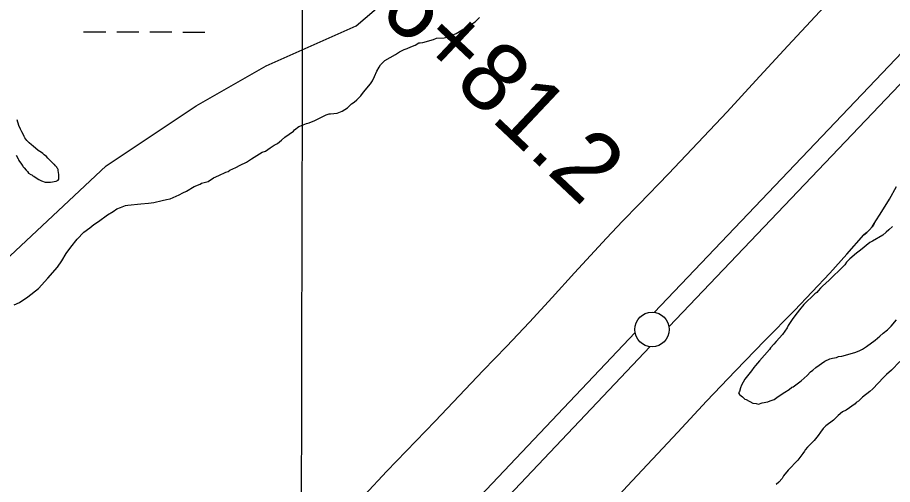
# Model space of a CAD drawing. Extents: x 3177385 to 3215275, y 903885 to 929304.
# Drawn here: x 3202119 to 3203388, y 926224 to 926901 of the extents above; entities that cross this region are included whole.
import ezdxf

# ---------------------------------------------------------------- set-up
doc = ezdxf.new("R2010")
doc.units = 0
for name, color, linetype in [('V-GRID-MAJR', 7, 'Continuous'), ('V-LEVE-TOET', 7, 'Continuous'), ('V-ROAD-CNTR', 7, 'Continuous'), ('V-SITE-VEGE', 7, 'Continuous'), ('V-SURV-IDEN', 7, 'Continuous'), ('V-SURV-LINE', 7, 'Continuous'), ('V-TOPO-SHOR', 7, 'Continuous'), ('V-WETL-SWMP', 7, 'Continuous')]:
    doc.layers.add(name, color=color, linetype=linetype)

msp = doc.modelspace()

# ---------------------------------------------------------------- linework, layer by layer
at = {"layer": 'V-GRID-MAJR'}
msp.add_spline([(3202493.934, 909288.471), (3202507.1550000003, 915348.316), (3202520.382, 921411.246), (3202533.61, 927474.224), (3202533.617, 927477.26)], degree=3, dxfattribs=at)
at = {"layer": 'V-LEVE-TOET'}
for points in [[(3203426.024000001, 927059.1049999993), (3203376.305000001, 927008.2059999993), (3203329.1440000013, 926959.1339999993), (3203282.363000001, 926909.6929999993), (3203235.968000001, 926859.8939999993), (3203189.962000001, 926809.7369999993), (3203148.047000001, 926764.2529999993), (3203105.7150000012, 926719.1489999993), (3203062.975000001, 926674.4369999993), (3203019.832000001, 926630.1169999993), (3202996.346000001, 926605.5489999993), (3202973.001000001, 926580.8419999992), (3202949.799000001, 926556.0019999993), (3202926.742000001, 926531.0279999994), (3202894.423000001, 926494.7929999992), (3202861.549000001, 926459.0549999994), (3202828.125000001, 926423.8279999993), (3202794.171000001, 926389.1199999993), (3202724.543000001, 926315.8039999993), (3202654.424000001, 926242.9549999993), (3202622.119000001, 926208.1859999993)], [(3203160.479000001, 926388.7229999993), (3203202.919000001, 926432.6829999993), (3203245.669000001, 926476.3389999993), (3203271.478000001, 926503.1529999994), (3203296.910000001, 926530.3299999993), (3203321.957000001, 926557.8609999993), (3203346.611000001, 926585.7409999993), (3203350.828000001, 926589.3719999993), (3203354.746000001, 926593.3489999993), (3203358.326000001, 926597.6309999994), (3203361.535000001, 926602.1799999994), (3203372.744000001, 926619.8769999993), (3203383.533000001, 926637.8399999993), (3203393.891000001, 926656.0479999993)], [(3202376.781000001, 925527.3809999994), (3202449.350000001, 925607.1759999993), (3202484.395000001, 925647.1789999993), (3202519.934000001, 925686.7509999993), (3202555.958000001, 925725.8779999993), (3202592.464000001, 925764.5539999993), (3202614.697000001, 925791.0939999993), (3202637.184000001, 925817.4229999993), (3202659.925000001, 925843.5409999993), (3202682.914000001, 925869.4419999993), (3202706.150000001, 925895.1219999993), (3202729.629000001, 925920.5789999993), (3202753.347000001, 925945.8059999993), (3202777.302000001, 925970.8039999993), (3202816.347000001, 926012.9379999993), (3202854.976000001, 926055.4559999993), (3202893.182000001, 926098.3579999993), (3202930.957000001, 926141.6339999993), (3202966.945000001, 926181.5739999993), (3203003.205000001, 926221.2679999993), (3203039.739000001, 926260.7149999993), (3203076.537000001, 926299.9069999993), (3203118.349000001, 926344.4639999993), (3203160.479000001, 926388.7229999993)]]:
    msp.add_lwpolyline(points, dxfattribs=at)
at = {"layer": 'V-ROAD-CNTR'}
msp.add_lwpolyline([(3203361.535000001, 926602.1799999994), (3203358.326000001, 926597.6309999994), (3203354.746000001, 926593.3489999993), (3203350.828000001, 926589.3719999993), (3203346.611000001, 926585.7409999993)], dxfattribs=at)
at = {"layer": 'V-SITE-VEGE'}
for p, q in [((3202782.555, 926894.6859999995), (3202789.0230000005, 926901.0879999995)), ((3202754.803, 926878.0989999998), (3202763.836, 926883.1999999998)), ((3202763.836, 926883.1999999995), (3202782.555, 926894.6859999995)), ((3202721.9450000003, 926869.2599999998), (3202726.4560000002, 926871.1659999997)), ((3202726.4560000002, 926871.1659999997), (3202737.399, 926871.7539999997)), ((3202737.399, 926871.7539999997), (3202745.773, 926873.6399999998)), ((3202745.773, 926873.6399999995), (3202748.999, 926875.5569999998)), ((3202748.999, 926875.5569999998), (3202754.803, 926878.0989999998)), ((3202683.913, 926855.9439999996), (3202689.074, 926858.4889999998)), ((3202689.074, 926858.4889999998), (3202695.521, 926861.0309999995)), ((3202695.521, 926861.0309999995), (3202700.684, 926864.2219999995)), ((3202700.684, 926864.2219999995), (3202702.616, 926864.2109999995)), ((3202702.616, 926864.2109999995), (3202706.478, 926864.8359999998)), ((3202706.478, 926864.8359999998), (3202721.9450000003, 926869.2599999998)), ((3202651.6550000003, 926838.7359999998), (3202667.142, 926847.6629999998)), ((3202667.142, 926847.6629999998), (3202672.952, 926851.4949999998)), ((3202672.952, 926851.4949999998), (3202679.406, 926854.6799999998)), ((3202679.406, 926854.6799999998), (3202683.913, 926855.9439999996)), ((3202643.242, 926829.1269999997), (3202645.188, 926832.3339999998)), ((3202645.188, 926832.3339999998), (3202651.6550000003, 926838.7359999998)), ((3202636.737, 926815.6489999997), (3202639.994, 926823.3539999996)), ((3202639.994, 926823.3539999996), (3202643.2420000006, 926829.1269999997)), ((3202630.89, 926804.7409999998), (3202633.487, 926809.2309999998)), ((3202633.487, 926809.2309999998), (3202636.737, 926815.6489999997)), ((3202620.534, 926792.5679999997), (3202630.89, 926804.7409999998)), ((3202606.949, 926778.4819999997), (3202610.826, 926781.6789999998)), ((3202610.826, 926781.6789999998), (3202616.647, 926787.4419999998)), ((3202616.647, 926787.4419999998), (3202620.534, 926792.5679999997)), ((3202589.509, 926765.0609999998), (3202597.256, 926770.1709999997)), ((3202597.256, 926770.1709999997), (3202603.077, 926775.9299999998)), ((3202603.077, 926775.9299999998), (3202606.9490000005, 926778.4819999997)), ((3202550.1890000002, 926751.7519999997), (3202560.5130000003, 926756.8449999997)), ((3202560.5130000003, 926756.8449999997), (3202566.319, 926760.0319999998)), ((3202566.319, 926760.0319999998), (3202570.8310000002, 926761.2949999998)), ((3202570.8310000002, 926761.2949999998), (3202572.7600000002, 926761.2869999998)), ((3202572.7600000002, 926761.2869999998), (3202582.418, 926762.5239999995)), ((3202582.418, 926762.5239999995), (3202589.509, 926765.0609999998)), ((3202526.983, 926742.8609999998), (3202528.271, 926743.4979999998)), ((3202528.271, 926743.4979999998), (3202537.944, 926747.3089999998)), ((3202537.944, 926747.3089999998), (3202541.813, 926748.5749999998)), ((3202541.813, 926748.5749999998), (3202550.1890000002, 926751.7519999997)), ((3202506.3170000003, 926727.5279999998), (3202519.2290000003, 926736.4669999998)), ((3202519.2290000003, 926736.4669999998), (3202520.526, 926738.3899999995)), ((3202520.526, 926738.3899999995), (3202526.983, 926742.8609999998)), ((3202490.815, 926716.0219999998), (3202495.974, 926718.5719999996)), ((3202495.974, 926718.5719999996), (3202501.789, 926723.0449999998)), ((3202501.789, 926723.0449999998), (3202506.3170000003, 926727.5279999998)), ((3202469.4790000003, 926703.5849999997), (3202473.389, 926705.8189999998)), ((3202473.389, 926705.8189999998), (3202478.544, 926707.0779999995)), ((3202478.544, 926707.0779999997), (3202485.005, 926712.1919999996)), ((3202485.005, 926712.1919999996), (3202490.815, 926716.0219999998)), ((3202451.0470000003, 926691.3049999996), (3202458.31, 926696.3289999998)), ((3202458.31, 926696.3289999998), (3202469.4790000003, 926703.5849999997)), ((3202424.237, 926677.9089999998), (3202426.471, 926679.5839999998)), ((3202426.471, 926679.5839999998), (3202435.409, 926683.4919999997)), ((3202435.409, 926683.4919999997), (3202441.553, 926686.8399999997)), ((3202441.553, 926686.8399999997), (3202451.0470000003, 926691.3049999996)), ((3202395.1920000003, 926663.3989999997), (3202403.014, 926668.4199999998)), ((3202403.014, 926668.4199999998), (3202410.833, 926671.7709999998)), ((3202410.833, 926671.7709999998), (3202420.886, 926676.7929999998)), ((3202420.886, 926676.7929999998), (3202424.237, 926677.9089999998)), ((3202363.915, 926649.4459999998), (3202375.083, 926656.1449999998)), ((3202375.083, 926656.1449999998), (3202383.465, 926659.4909999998)), ((3202383.465, 926659.4909999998), (3202385.698, 926660.6069999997)), ((3202385.698, 926660.6069999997), (3202395.1920000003, 926663.3989999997)), ((3202339.898, 926638.2819999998), (3202353.302, 926643.8649999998)), ((3202353.302, 926643.8649999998), (3202358.33, 926646.6539999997)), ((3202358.33, 926646.6539999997), (3202363.915, 926649.4459999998)), ((3202275.114, 926628.2509999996), (3202278.464, 926628.8059999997)), ((3202278.464, 926628.8059999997), (3202297.454, 926631.0359999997)), ((3202297.454, 926631.0359999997), (3202308.6210000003, 926631.5909999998)), ((3202308.6210000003, 926631.5909999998), (3202316.441, 926632.7049999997)), ((3202316.441, 926632.7049999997), (3202328.7290000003, 926635.495)), ((3202328.7290000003, 926635.4949999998), (3202334.873, 926637.1679999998)), ((3202334.873, 926637.1679999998), (3202339.898, 926638.2819999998)), ((3202249.4220000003, 926614.8549999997), (3202257.239, 926619.8789999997)), ((3202257.239, 926619.8789999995), (3202262.826, 926623.7859999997)), ((3202262.826, 926623.7859999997), (3202267.8540000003, 926625.4599999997)), ((3202267.8540000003, 926625.4599999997), (3202275.114, 926628.251)), ((3202229.312, 926600.8999999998), (3202236.0160000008, 926605.3649999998)), ((3202236.0160000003, 926605.3649999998), (3202249.4220000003, 926614.8549999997)), ((3202214.788, 926589.7339999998), (3202223.7260000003, 926595.8739999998)), ((3202223.7260000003, 926595.8739999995), (3202229.312, 926600.8999999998)), ((3203382.832, 926593.0929999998), (3203378.955, 926589.8959999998)), ((3203388.007, 926598.2149999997), (3203382.832, 926593.0929999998)), ((3202195.795, 926567.9599999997), (3202205.291, 926579.6849999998)), ((3202205.291, 926579.6849999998), (3202214.788, 926589.7339999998)), ((3203373.786, 926585.4169999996), (3203358.9420000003, 926576.4879999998)), ((3203378.955, 926589.8959999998), (3203373.786, 926585.4169999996)), ((3202189.09, 926559.0269999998), (3202195.795, 926567.9599999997)), ((3203355.071, 926574.5749999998), (3203341.503, 926563.7079999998)), ((3203358.9420000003, 926576.4879999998), (3203355.071, 926574.5749999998)), ((3202182.944, 926548.4179999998), (3202189.09, 926559.0269999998)), ((3203335.6890000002, 926559.2329999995), (3203325.9960000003, 926550.9179999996)), ((3203341.503, 926563.7079999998), (3203335.6890000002, 926559.2329999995)), ((3202176.798, 926538.9249999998), (3202182.944, 926548.4179999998)), ((3203316.936, 926540.6719999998), (3203296.241, 926520.1859999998)), ((3203318.877, 926542.5909999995), (3203316.9360000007, 926540.6719999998)), ((3203321.472, 926546.4369999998), (3203318.877, 926542.5909999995)), ((3203325.9960000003, 926550.9179999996), (3203321.472, 926546.4369999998)), ((3202162.832, 926523.2929999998), (3202176.798, 926538.9249999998)), ((3202148.867, 926508.2179999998), (3202162.832, 926523.2929999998)), ((3203296.241, 926520.1859999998), (3203286.5430000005, 926511.2279999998)), ((3202133.784, 926495.9359999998), (3202148.8670000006, 926508.2179999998)), ((3203278.134, 926502.2639999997), (3203275.5500000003, 926500.3469999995)), ((3203280.078, 926504.8279999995), (3203278.1340000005, 926502.2639999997)), ((3203283.3140000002, 926508.6739999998), (3203280.078, 926504.8279999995)), ((3203286.543, 926511.2279999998), (3203283.3140000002, 926508.6739999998)), ((3202121.4960000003, 926487.5619999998), (3202133.784, 926495.9359999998)), ((3203275.5500000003, 926500.3469999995), (3203259.387, 926484.9869999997)), ((3202113.676, 926484.2129999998), (3202121.4960000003, 926487.5619999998)), ((3203252.911, 926477.2989999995), (3203246.431, 926468.3269999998)), ((3203259.387, 926484.9869999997), (3203252.911, 926477.2989999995)), ((3203246.431, 926468.3269999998), (3203242.546, 926463.1989999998)), ((3203235.407, 926451.0109999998), (3203228.2800000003, 926441.3959999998)), ((3203236.7090000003, 926454.2219999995), (3203235.407, 926451.0109999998)), ((3203242.546, 926463.1989999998), (3203236.7090000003, 926454.2219999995)), ((3203380.805, 926448.3339999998), (3203385.978, 926453.4539999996)), ((3203385.978, 926453.4539999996), (3203393.7460000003, 926462.4219999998)), ((3203228.2800000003, 926441.3959999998), (3203219.217, 926431.1469999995)), ((3203362.71, 926432.9839999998), (3203369.8170000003, 926438.7389999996)), ((3203369.8170000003, 926438.7389999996), (3203374.3410000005, 926443.2199999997)), ((3203374.341, 926443.2199999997), (3203380.805, 926448.3339999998)), ((3203215.982, 926427.3029999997), (3203210.808, 926422.1809999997)), ((3203219.217, 926431.1469999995), (3203215.982000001, 926427.3029999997)), ((3203350.4390000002, 926424.0409999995), (3203362.71, 926432.9839999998)), ((3203209.508, 926419.6149999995), (3203195.268, 926402.9609999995)), ((3203210.808, 926422.1809999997), (3203209.508, 926419.6149999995)), ((3203314.3370000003, 926410.0689999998), (3203326.578, 926413.2229999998)), ((3203326.578, 926413.2229999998), (3203334.9560000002, 926415.7549999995)), ((3203334.9560000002, 926415.7549999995), (3203340.758, 926418.2979999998)), ((3203340.758, 926418.2979999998), (3203344.629, 926420.2089999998)), ((3203344.629, 926420.2089999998), (3203347.211, 926422.1259999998)), ((3203347.211, 926422.1259999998), (3203350.4390000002, 926424.0409999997)), ((3203195.268, 926402.9609999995), (3203189.444, 926396.5549999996)), ((3203276.932, 926393.5339999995), (3203289.849, 926402.4729999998)), ((3203289.849, 926402.4729999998), (3203296.9450000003, 926406.2969999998)), ((3203296.9450000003, 926406.2969999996), (3203300.808, 926406.9219999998)), ((3203300.808, 926406.9219999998), (3203306.606, 926408.1789999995)), ((3203306.606, 926408.1789999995), (3203309.829, 926409.4509999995)), ((3203309.829, 926409.4509999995), (3203314.3370000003, 926410.0689999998)), ((3203398.553, 926402.2949999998), (3203386.678, 926389.5159999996)), ((3203183.615, 926388.8619999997), (3203173.899, 926376.6889999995)), ((3203186.855, 926393.3519999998), (3203183.615, 926388.8619999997)), ((3203189.444, 926396.5549999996), (3203186.855, 926393.3519999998)), ((3203269.18, 926387.1379999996), (3203272.4100000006, 926389.6959999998)), ((3203272.41, 926389.6959999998), (3203276.932, 926393.5339999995)), ((3203386.678, 926389.5159999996), (3203379.3730000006, 926383.5829999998)), ((3203173.899, 926376.6889999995), (3203168.708, 926367.7059999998)), ((3203255.602, 926374.3399999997), (3203264.007, 926382.0179999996)), ((3203264.007, 926382.0179999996), (3203269.18, 926387.1379999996)), ((3203374.806, 926379.0179999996), (3203359.276, 926362.5839999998)), ((3203379.373, 926383.5829999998), (3203374.806, 926379.0179999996)), ((3203167.401, 926363.8519999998), (3203166.086, 926358.7139999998)), ((3203168.708, 926367.7059999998), (3203167.401, 926363.8519999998)), ((3203238.163, 926361.5599999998), (3203242.04, 926364.7569999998)), ((3203242.04, 926364.7569999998), (3203243.9760000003, 926365.3899999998)), ((3203243.9760000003, 926365.3899999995), (3203255.6020000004, 926374.3399999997)), ((3203359.276, 926362.5839999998), (3203355.166, 926358.9349999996)), ((3203166.086, 926358.7139999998), (3203164.79, 926356.7889999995)), ((3203164.79, 926356.7889999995), (3203166.0640000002, 926354.2079999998)), ((3203166.0640000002, 926354.2079999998), (3203168.628, 926352.2619999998)), ((3203168.628, 926352.2619999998), (3203170.551, 926350.9679999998)), ((3203170.551, 926350.9679999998), (3203173.752, 926347.7339999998)), ((3203216.213, 926346.8739999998), (3203222.0270000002, 926351.3469999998)), ((3203222.0270000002, 926351.3469999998), (3203231.7120000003, 926357.7329999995)), ((3203231.7120000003, 926357.7329999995), (3203238.163, 926361.5599999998)), ((3203344.664, 926350.2619999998), (3203338.7260000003, 926344.7849999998)), ((3203355.166, 926358.9349999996), (3203344.664, 926350.2619999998)), ((3203173.752, 926347.7339999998), (3203175.679, 926347.0809999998)), ((3203175.679, 926347.0809999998), (3203185.302, 926341.8849999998)), ((3203185.302, 926341.8849999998), (3203190.447, 926341.2159999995)), ((3203190.447, 926341.2159999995), (3203193.66, 926340.5559999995)), ((3203193.66, 926340.5559999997), (3203198.8170000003, 926342.4589999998)), ((3203198.8170000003, 926342.4589999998), (3203207.1890000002, 926343.7039999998)), ((3203207.1890000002, 926343.7039999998), (3203210.413, 926344.9739999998)), ((3203210.413, 926344.9739999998), (3203216.213, 926346.8739999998)), ((3203333.703, 926340.6789999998), (3203320.917, 926331.5489999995)), ((3203335.529, 926342.5039999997), (3203333.703, 926340.6789999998)), ((3203338.7260000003, 926344.7849999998), (3203335.529, 926342.5039999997)), ((3203315.437, 926329.2699999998), (3203309.043, 926323.7909999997)), ((3203320.917, 926331.5489999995), (3203315.437, 926329.2699999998)), ((3203302.1920000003, 926316.9449999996), (3203291.231, 926308.7299999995)), ((3203309.043, 926323.7909999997), (3203302.1920000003, 926316.9449999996)), ((3203283.467, 926299.6019999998), (3203280.27, 926295.0369999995)), ((3203287.58, 926305.0789999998), (3203283.467, 926299.6019999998)), ((3203291.231, 926308.7299999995), (3203287.5800000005, 926305.0789999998)), ((3203274.333, 926287.7339999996), (3203264.742, 926278.1469999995)), ((3203280.27, 926295.0369999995), (3203274.333, 926287.7339999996)), ((3203261.089, 926274.0389999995), (3203260.1750000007, 926272.2139999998)), ((3203264.742, 926278.1469999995), (3203261.089, 926274.0389999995)), ((3203251.955, 926261.2599999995), (3203250.585, 926258.9759999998)), ((3203257.894, 926268.5629999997), (3203251.955, 926261.2599999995)), ((3203260.1750000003, 926272.2139999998), (3203257.894, 926268.5629999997)), ((3203250.585, 926258.9759999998), (3203236.881, 926244.3699999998)), ((3203230.0330000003, 926236.6119999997), (3203227.747, 926232.5019999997)), ((3203236.881, 926244.3699999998), (3203230.0330000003, 926236.6119999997)), ((3203223.18, 926227.0249999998), (3203219.0700000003, 926223.8299999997)), ((3203227.747, 926232.5019999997), (3203223.18, 926227.0249999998))]:
    msp.add_line(p, q, dxfattribs=at)
at = {"layer": 'V-SURV-LINE'}
for points in [[(3203042.073129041, 926473.4274181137), (3203995.5770297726, 927473.8581309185)], [(3204036.928626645, 927473.7618994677), (3203063.800182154, 926452.7408185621)], [(3202201.745427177, 925586.111257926), (3203014.512619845, 926444.4167367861)], [(3203036.308695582, 926423.8028717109), (3202223.541500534, 925565.4973903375)]]:
    msp.add_lwpolyline(points, dxfattribs=at)
msp.add_circle((3203039.15092, 926448.6204099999), 25, dxfattribs=at)
at = {"layer": 'V-TOPO-SHOR'}
msp.add_lwpolyline([(3202116.767000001, 926701.5859999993), (3202119.380000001, 926695.9109999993), (3202120.132000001, 926695.1529999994), (3202120.500000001, 926693.6399999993), (3202121.625000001, 926692.1239999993), (3202123.501000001, 926689.8509999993), (3202125.372000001, 926686.8199999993), (3202126.1240000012, 926686.0619999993), (3202126.497000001, 926684.9269999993), (3202127.246000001, 926684.1679999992), (3202128.373000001, 926683.0309999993), (3202130.998000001, 926679.6189999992), (3202132.127000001, 926678.8569999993), (3202133.253000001, 926677.7199999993), (3202134.752000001, 926675.4469999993), (3202137.763000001, 926673.5449999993), (3202139.268000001, 926672.7829999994), (3202140.771000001, 926671.6419999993), (3202142.279000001, 926670.8779999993), (3202147.167000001, 926667.4579999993), (3202149.426000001, 926666.3109999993), (3202151.685000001, 926665.1679999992), (3202153.567000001, 926664.0249999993), (3202154.698000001, 926663.6419999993), (3202157.338000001, 926662.8739999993), (3202158.845000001, 926662.4889999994), (3202161.110000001, 926662.4769999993), (3202162.619000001, 926662.4709999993), (3202166.3940000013, 926662.4509999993), (3202174.707000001, 926663.9189999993), (3202177.7320000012, 926665.0349999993), (3202178.495000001, 926666.5399999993), (3202178.510000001, 926669.1819999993), (3202178.520000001, 926671.4469999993), (3202178.530000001, 926673.3359999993), (3202177.426000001, 926679.0049999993), (3202177.435000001, 926680.5139999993), (3202177.062000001, 926681.6479999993), (3202175.935000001, 926682.7849999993), (3202175.565000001, 926683.9219999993), (3202174.815000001, 926685.0559999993), (3202173.689000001, 926686.1949999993), (3202172.186000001, 926687.7129999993), (3202171.436000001, 926688.4719999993), (3202168.432000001, 926691.5079999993), (3202166.554000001, 926693.4039999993), (3202162.798000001, 926697.1989999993), (3202160.545000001, 926699.4739999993), (3202157.5360000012, 926701.7559999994), (3202156.785000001, 926702.5129999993), (3202155.281000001, 926703.6539999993), (3202153.401000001, 926705.1739999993), (3202148.509000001, 926708.2189999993), (3202141.369000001, 926714.6719999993), (3202139.114000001, 926716.5729999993), (3202135.731000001, 926719.2309999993), (3202134.605000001, 926720.3699999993), (3202132.352000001, 926722.6449999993), (3202129.352000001, 926726.4359999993), (3202128.227000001, 926728.3289999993), (3202127.109000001, 926730.9789999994), (3202124.867000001, 926735.5189999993), (3202122.9990000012, 926739.3039999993), (3202120.383000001, 926744.6019999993), (3202118.159000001, 926752.5399999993)], dxfattribs=at)
at = {"layer": 'V-WETL-SWMP'}
for p, q in [((3202214.5776849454, 926880.3821689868), (3202246.5775982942, 926880.3076997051)), ((3202262.577554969, 926880.2704650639), (3202294.577468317, 926880.1959957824)), ((3202310.577424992, 926880.1587611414), (3202342.57733834, 926880.0842918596)), ((3202358.577295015, 926880.0470572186), (3202390.5772083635, 926879.9725879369))]:
    msp.add_line(p, q, dxfattribs=at)
msp.add_lwpolyline([(3200217.731000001, 925554.4839999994), (3200377.2020000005, 925641.5179999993), (3200638.156000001, 925786.5739999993), (3200826.6230000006, 925859.1029999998), (3200957.1000000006, 925888.1139999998), (3201160.064000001, 925946.1369999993), (3201334.034000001, 925975.1479999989), (3201464.511, 926033.1709999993), (3201623.9830000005, 926134.7099999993), (3201797.9520000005, 926236.2499999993), (3201913.9310000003, 926366.8009999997), (3202029.9110000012, 926482.8459999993), (3202247.373000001, 926685.9259999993), (3202377.850000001, 926772.9599999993), (3202479.332000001, 926830.9819999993), (3202609.8090000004, 926889.0049999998), (3202711.2910000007, 926976.0389999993), (3202798.2750000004, 927048.5669999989), (3202943.250000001, 927208.1299999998), (3203030.235000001, 927309.6699999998), (3203117.219000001, 927396.7039999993), (3203209.31453095, 927475.687883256), (3198505.6366902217, 927486.6340564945)], dxfattribs=at)

# ---------------------------------------------------------------- texts
at = {"layer": 'V-SURV-IDEN'}
msp.add_text('496+81.2', height=100, rotation=316.685277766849, dxfattribs=at).set_placement((3202530.381459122, 927010.6820378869))

doc.saveas('drawing.dxf')
